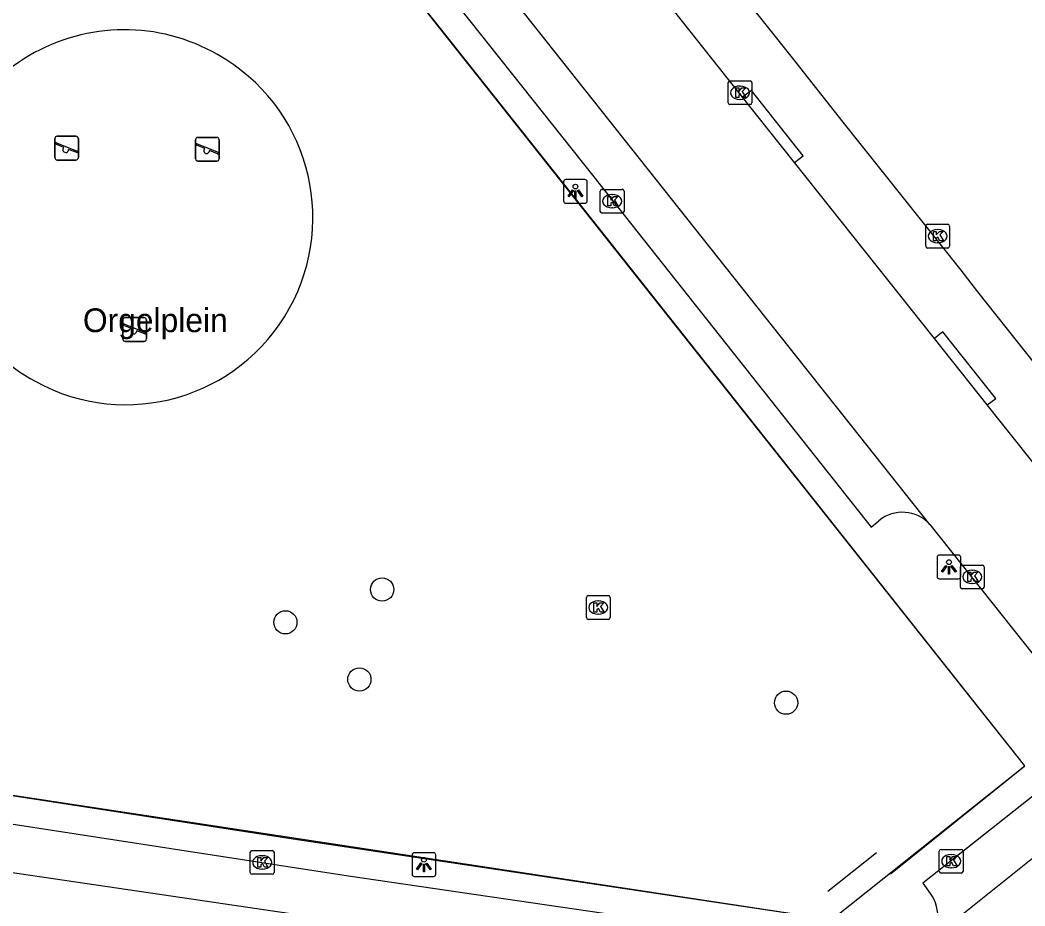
# Model space of a CAD drawing. Extents: x 164150 to 165261, y 382513 to 383432.
# Drawn here: x 165049.3 to 165091.6, y 382637.62 to 382674.91 of the extents above; entities that cross this region are included whole.
import ezdxf

# ---------------------------------------------------------------- set-up
doc = ezdxf.new("R2010")
doc.units = 0
for name, color, linetype in [('IMGEO_Boom', 7, 'Continuous'), ('IMGEO_Hek', 7, 'Continuous'), ('IMGEO_Kolk', 7, 'Continuous'), ('IMGEO_Lichtpunt', 7, 'Continuous'), ('IMGEO_Openbare_ruimte_label', 7, 'Continuous'), ('IMGEO_Rijbaan_lokaal_open', 7, 'Continuous'), ('IMGEO_Speelvoorziening', 7, 'Continuous'), ('IMGEO_Voetpad_open', 7, 'Continuous')]:
    doc.layers.add(name, color=color, linetype=linetype)

msp = doc.modelspace()

# ---------------------------------------------------------------- linework, layer by layer
at = {"layer": 'IMGEO_Boom'}
for centre in [(165064.545, 382650.936), (165060.472, 382649.555), (165063.587, 382647.149), (165081.552, 382646.171)]:
    msp.add_circle(centre, 0.489, dxfattribs=at)
at = {"layer": 'IMGEO_Hek'}
for points in [[(165073.66, 382666.181), (165051.325, 382694.304)], [(165091.598, 382643.516), (165073.66, 382666.181)], [(165041.12, 382643.465), (165060.988, 382640.415)], [(165085.941, 382638.968), (165091.598, 382643.516)], [(165060.988, 382640.415), (165083.483, 382637.045)], [(165083.315, 382638.232), (165085.352, 382639.863)]]:
    msp.add_lwpolyline(points, dxfattribs=at)
at = {"layer": 'IMGEO_Kolk'}
for p, q in [((165079.112, 382671.421), (165079.112, 382672.273)), ((165079.187, 382672.347), (165080.039, 382672.347)), ((165080.113, 382672.273), (165080.113, 382671.421)), ((165079.6, 382672.127), (165079.625, 382672.127)), ((165080.039, 382671.347), (165079.187, 382671.347)), ((165079.623, 382671.567), (165079.598, 382671.567)), ((165073.729, 382666.855), (165073.729, 382667.707)), ((165073.804, 382667.781), (165074.656, 382667.781)), ((165074.217, 382667.561), (165074.242, 382667.561)), ((165074.73, 382667.707), (165074.73, 382666.855)), ((165074.656, 382666.781), (165073.804, 382666.781)), ((165074.24, 382667.001), (165074.215, 382667.001)), ((165087.431, 382665.384), (165087.431, 382666.236)), ((165087.506, 382666.31), (165088.358, 382666.31)), ((165088.432, 382666.236), (165088.432, 382665.384)), ((165087.919, 382666.09), (165087.944, 382666.09)), ((165087.942, 382665.53), (165087.917, 382665.53)), ((165088.358, 382665.31), (165087.506, 382665.31)), ((165088.887, 382651.041), (165088.887, 382651.893)), ((165088.962, 382651.967), (165089.814, 382651.967)), ((165089.888, 382651.893), (165089.888, 382651.041)), ((165089.375, 382651.747), (165089.4, 382651.747)), ((165089.398, 382651.187), (165089.373, 382651.187)), ((165073.142, 382649.751), (165073.142, 382650.603)), ((165073.217, 382650.677), (165074.069, 382650.677)), ((165074.143, 382650.603), (165074.143, 382649.751)), ((165089.814, 382650.967), (165088.962, 382650.967)), ((165073.63, 382650.457), (165073.655, 382650.457)), ((165073.653, 382649.897), (165073.628, 382649.897)), ((165074.069, 382649.677), (165073.217, 382649.677)), ((165058.995, 382639.023), (165058.995, 382639.875)), ((165059.07, 382639.949), (165059.922, 382639.949)), ((165059.483, 382639.729), (165059.508, 382639.729)), ((165059.996, 382639.875), (165059.996, 382639.023)), ((165088.001, 382639.072), (165088.001, 382639.924)), ((165088.076, 382639.998), (165088.928, 382639.998)), ((165088.489, 382639.778), (165088.514, 382639.778)), ((165089.002, 382639.924), (165089.002, 382639.072)), ((165059.506, 382639.169), (165059.481, 382639.169)), ((165088.512, 382639.218), (165088.487, 382639.218)), ((165059.922, 382638.949), (165059.07, 382638.949)), ((165088.928, 382638.998), (165088.076, 382638.998))]:
    msp.add_line(p, q, dxfattribs=at)
for points in [[(165079.112, 382671.421), (165079.112, 382672.273)], [(165079.187, 382672.347), (165080.039, 382672.347)], [(165080.113, 382672.273), (165080.113, 382671.421)], [(165079.433, 382672.047), (165079.556, 382672.047), (165079.556, 382671.896), (165079.686, 382672.047), (165079.85, 382672.047), (165079.704, 382671.896), (165079.857, 382671.647), (165079.705, 382671.647), (165079.62, 382671.811), (165079.556, 382671.744), (165079.556, 382671.647), (165079.433, 382671.647), (165079.433, 382672.047)], [(165080.039, 382671.347), (165079.187, 382671.347)], [(165073.729, 382666.855), (165073.729, 382667.707)], [(165073.804, 382667.781), (165074.656, 382667.781)], [(165074.73, 382667.707), (165074.73, 382666.855)], [(165074.05, 382667.481), (165074.173, 382667.481), (165074.173, 382667.33), (165074.303, 382667.481), (165074.467, 382667.481), (165074.321, 382667.33), (165074.474, 382667.081), (165074.322, 382667.081), (165074.237, 382667.245), (165074.173, 382667.178), (165074.173, 382667.081), (165074.05, 382667.081), (165074.05, 382667.481)], [(165074.656, 382666.781), (165073.804, 382666.781)], [(165087.431, 382665.384), (165087.431, 382666.236)], [(165087.506, 382666.31), (165088.358, 382666.31)], [(165088.432, 382666.236), (165088.432, 382665.384)], [(165087.752, 382666.01), (165087.875, 382666.01), (165087.875, 382665.859), (165088.005, 382666.01), (165088.169, 382666.01), (165088.023, 382665.859), (165088.176, 382665.61), (165088.024, 382665.61), (165087.939, 382665.774), (165087.875, 382665.707), (165087.875, 382665.61), (165087.752, 382665.61), (165087.752, 382666.01)], [(165088.358, 382665.31), (165087.506, 382665.31)], [(165088.887, 382651.041), (165088.887, 382651.893)], [(165088.962, 382651.967), (165089.814, 382651.967)], [(165089.888, 382651.893), (165089.888, 382651.041)], [(165089.208, 382651.667), (165089.331, 382651.667), (165089.331, 382651.516), (165089.461, 382651.667), (165089.625, 382651.667), (165089.479, 382651.516), (165089.632, 382651.267), (165089.48, 382651.267), (165089.395, 382651.431), (165089.331, 382651.364), (165089.331, 382651.267), (165089.208, 382651.267), (165089.208, 382651.667)], [(165073.142, 382649.751), (165073.142, 382650.603)], [(165073.217, 382650.677), (165074.069, 382650.677)], [(165074.143, 382650.603), (165074.143, 382649.751)], [(165089.814, 382650.967), (165088.962, 382650.967)], [(165073.463, 382650.377), (165073.586, 382650.377), (165073.586, 382650.226), (165073.716, 382650.377), (165073.88, 382650.377), (165073.734, 382650.226), (165073.887, 382649.977), (165073.735, 382649.977), (165073.65, 382650.141), (165073.586, 382650.074), (165073.586, 382649.977), (165073.463, 382649.977), (165073.463, 382650.377)], [(165074.069, 382649.677), (165073.217, 382649.677)], [(165058.995, 382639.023), (165058.995, 382639.875)], [(165059.07, 382639.949), (165059.922, 382639.949)], [(165059.316, 382639.649), (165059.439, 382639.649), (165059.439, 382639.498), (165059.569, 382639.649), (165059.733, 382639.649), (165059.587, 382639.498), (165059.74, 382639.249), (165059.588, 382639.249), (165059.503, 382639.413), (165059.439, 382639.346), (165059.439, 382639.249), (165059.316, 382639.249), (165059.316, 382639.649)], [(165059.996, 382639.875), (165059.996, 382639.023)], [(165088.001, 382639.072), (165088.001, 382639.924)], [(165088.076, 382639.998), (165088.928, 382639.998)], [(165088.322, 382639.698), (165088.445, 382639.698), (165088.445, 382639.547), (165088.575, 382639.698), (165088.739, 382639.698), (165088.593, 382639.547), (165088.746, 382639.298), (165088.594, 382639.298), (165088.509, 382639.462), (165088.445, 382639.395), (165088.445, 382639.298), (165088.322, 382639.298), (165088.322, 382639.698)], [(165089.002, 382639.924), (165089.002, 382639.072)], [(165059.922, 382638.949), (165059.07, 382638.949)], [(165088.928, 382638.998), (165088.076, 382638.998)]]:
    msp.add_lwpolyline(points, dxfattribs=at)
for centre, start, end in [((165079.189, 382672.271), 91.552, 178.448), ((165079.189, 382672.271), 91.552, 178.448), ((165080.037, 382672.271), 1.552, 88.448), ((165080.037, 382672.271), 1.552, 88.448), ((165079.189, 382671.423), 181.552, 268.448), ((165079.189, 382671.423), 181.552, 268.448), ((165080.037, 382671.423), 271.552, 358.448), ((165080.037, 382671.423), 271.552, 358.448), ((165073.806, 382667.705), 91.552, 178.448), ((165073.806, 382667.705), 91.552, 178.448), ((165074.654, 382667.705), 1.552, 88.448), ((165074.654, 382667.705), 1.552, 88.448), ((165073.806, 382666.857), 181.552, 268.448), ((165073.806, 382666.857), 181.552, 268.448), ((165074.654, 382666.857), 271.552, 358.448), ((165074.654, 382666.857), 271.552, 358.448), ((165087.508, 382666.234), 91.552, 178.448), ((165087.508, 382666.234), 91.552, 178.448), ((165088.356, 382666.234), 1.552, 88.448), ((165088.356, 382666.234), 1.552, 88.448), ((165087.508, 382665.386), 181.552, 268.448), ((165087.508, 382665.386), 181.552, 268.448), ((165088.356, 382665.386), 271.552, 358.448), ((165088.356, 382665.386), 271.552, 358.448), ((165088.964, 382651.891), 91.552, 178.448), ((165088.964, 382651.891), 91.552, 178.448), ((165089.812, 382651.891), 1.552, 88.448), ((165089.812, 382651.891), 1.552, 88.448), ((165088.964, 382651.043), 181.552, 268.448), ((165088.964, 382651.043), 181.552, 268.448), ((165089.812, 382651.043), 271.552, 358.448), ((165089.812, 382651.043), 271.552, 358.448), ((165073.219, 382650.601), 91.552, 178.448), ((165073.219, 382650.601), 91.552, 178.448), ((165074.067, 382650.601), 1.552, 88.448), ((165074.067, 382650.601), 1.552, 88.448), ((165073.219, 382649.753), 181.552, 268.448), ((165073.219, 382649.753), 181.552, 268.448), ((165074.067, 382649.753), 271.552, 358.448), ((165074.067, 382649.753), 271.552, 358.448), ((165059.072, 382639.873), 91.552, 178.448), ((165059.072, 382639.873), 91.552, 178.448), ((165059.92, 382639.873), 1.552, 88.448), ((165059.92, 382639.873), 1.552, 88.448), ((165088.078, 382639.922), 91.552, 178.448), ((165088.078, 382639.922), 91.552, 178.448), ((165088.926, 382639.922), 1.552, 88.448), ((165088.926, 382639.922), 1.552, 88.448), ((165059.072, 382639.025), 181.552, 268.448), ((165059.072, 382639.025), 181.552, 268.448), ((165059.92, 382639.025), 271.552, 358.448), ((165059.92, 382639.025), 271.552, 358.448), ((165088.078, 382639.074), 181.552, 268.448), ((165088.078, 382639.074), 181.552, 268.448), ((165088.926, 382639.074), 271.552, 358.448), ((165088.926, 382639.074), 271.552, 358.448)]:
    msp.add_arc(centre, 0.0765, start, end, dxfattribs=at)
for centre, major_axis, ratio, start_param, end_param in [((165079.599, 382671.847), (-0.387, 0.002), 0.722429, 4.712389, 7.853982), ((165079.624, 382671.847), (-0.39, 0.002), 0.717154, 1.570796, 4.712389), ((165074.216, 382667.281), (-0.387, 0.002), 0.722429, 4.712389, 7.853982), ((165074.241, 382667.281), (-0.39, 0.002), 0.717154, 1.570796, 4.712389), ((165087.918, 382665.81), (-0.387, 0.002), 0.722429, 4.712389, 7.853982), ((165087.943, 382665.81), (-0.39, 0.002), 0.717154, 1.570796, 4.712389), ((165089.374, 382651.467), (-0.387, 0.002), 0.722429, 4.712389, 7.853982), ((165089.399, 382651.467), (-0.39, 0.002), 0.717154, 1.570796, 4.712389), ((165073.629, 382650.177), (-0.387, 0.002), 0.722429, 4.712389, 7.853982), ((165073.654, 382650.177), (-0.39, 0.002), 0.717154, 1.570796, 4.712389), ((165059.482, 382639.449), (-0.387, 0.002), 0.722429, 4.712389, 7.853982), ((165059.507, 382639.449), (-0.39, 0.002), 0.717154, 1.570796, 4.712389), ((165088.488, 382639.498), (-0.387, 0.002), 0.722429, 4.712389, 7.853982), ((165088.513, 382639.498), (-0.39, 0.002), 0.717154, 1.570796, 4.712389)]:
    msp.add_ellipse(centre, major_axis=major_axis, ratio=ratio, start_param=start_param, end_param=end_param, dxfattribs=at)
at = {"layer": 'IMGEO_Lichtpunt'}
for p, q in [((165072.183, 382668.098), (165072.183, 382667.291)), ((165072.183, 382668.098), (165072.183, 382667.291)), ((165073.085, 382668.193), (165072.277, 382668.193)), ((165073.085, 382668.193), (165072.277, 382668.193)), ((165073.179, 382667.291), (165073.179, 382668.098)), ((165073.179, 382667.291), (165073.179, 382668.098)), ((165072.277, 382667.197), (165073.085, 382667.197)), ((165072.277, 382667.197), (165073.085, 382667.197)), ((165087.907, 382652.289), (165087.907, 382651.482)), ((165087.907, 382652.289), (165087.907, 382651.482)), ((165088.809, 382652.384), (165088.001, 382652.384)), ((165088.809, 382652.384), (165088.001, 382652.384)), ((165088.903, 382651.482), (165088.903, 382652.289)), ((165088.903, 382651.482), (165088.903, 382652.289)), ((165088.001, 382651.388), (165088.809, 382651.388)), ((165088.001, 382651.388), (165088.809, 382651.388)), ((165065.805, 382639.76), (165065.805, 382638.953)), ((165065.805, 382639.76), (165065.805, 382638.953)), ((165066.707, 382639.855), (165065.899, 382639.855)), ((165066.707, 382639.855), (165065.899, 382639.855)), ((165066.801, 382638.953), (165066.801, 382639.76)), ((165066.801, 382638.953), (165066.801, 382639.76)), ((165065.899, 382638.859), (165066.707, 382638.859)), ((165065.899, 382638.859), (165066.707, 382638.859))]:
    msp.add_line(p, q, dxfattribs=at)
for points in [[(165072.557, 382667.762), (165072.596, 382667.734), (165072.408, 382667.472), (165072.37, 382667.499), (165072.557, 382667.762)], [(165072.659, 382667.714), (165072.706, 382667.714), (165072.706, 382667.392), (165072.659, 382667.392), (165072.659, 382667.714)], [(165072.769, 382667.734), (165072.807, 382667.761), (165072.994, 382667.499), (165072.955, 382667.471), (165072.769, 382667.734)], [(165088.281, 382651.953), (165088.32, 382651.925), (165088.132, 382651.663), (165088.094, 382651.69), (165088.281, 382651.953)], [(165088.383, 382651.905), (165088.43, 382651.905), (165088.43, 382651.583), (165088.383, 382651.583), (165088.383, 382651.905)], [(165088.493, 382651.925), (165088.531, 382651.952), (165088.718, 382651.69), (165088.679, 382651.662), (165088.493, 382651.925)], [(165066.179, 382639.424), (165066.218, 382639.396), (165066.03, 382639.134), (165065.992, 382639.161), (165066.179, 382639.424)], [(165066.281, 382639.376), (165066.328, 382639.376), (165066.328, 382639.054), (165066.281, 382639.054), (165066.281, 382639.376)], [(165066.391, 382639.396), (165066.429, 382639.423), (165066.616, 382639.161), (165066.577, 382639.133), (165066.391, 382639.396)]]:
    msp.add_lwpolyline(points, dxfattribs=at)
for centre in [(165072.682, 382667.896), (165088.406, 382652.087), (165066.304, 382639.558)]:
    msp.add_circle(centre, 0.0994, dxfattribs=at)
for centre, start, end in [((165072.277, 382668.098), 90, 180), ((165072.277, 382668.098), 90, 180), ((165073.085, 382668.098), 0, 90), ((165073.085, 382668.098), 0, 90), ((165072.277, 382667.291), 180, 270), ((165072.277, 382667.291), 180, 270), ((165073.085, 382667.291), 270, 0), ((165073.085, 382667.291), 270, 360), ((165088.001, 382652.289), 90, 180), ((165088.001, 382652.289), 90, 180), ((165088.809, 382652.289), 0, 90), ((165088.809, 382652.289), 0, 90), ((165088.001, 382651.482), 180, 270), ((165088.001, 382651.482), 180, 270), ((165088.809, 382651.482), 270, 0), ((165088.809, 382651.482), 270, 360), ((165065.899, 382639.76), 90, 180), ((165065.899, 382639.76), 90, 180), ((165066.707, 382639.76), 0, 90), ((165066.707, 382639.76), 0, 90), ((165065.899, 382638.953), 180, 270), ((165065.899, 382638.953), 180, 270), ((165066.707, 382638.953), 270, 0), ((165066.707, 382638.953), 270, 360)]:
    msp.add_arc(centre, 0.0946, start, end, dxfattribs=at)
at = {"layer": 'IMGEO_Rijbaan_lokaal_open'}
for points in [[(165087.603, 382653.674), (165055.619, 382693.999)], [(165079.715, 382671.663), (165073.847, 382679.063)], [(165081.899, 382668.905), (165079.715, 382671.663)], [(165087.792, 382661.503), (165081.899, 382668.905)], [(165090.017, 382658.707), (165087.792, 382661.503)], [(165095.387, 382651.966), (165090.017, 382658.707)], [(165087.603, 382653.674), (165093.694, 382646.012), (165097.599, 382649.163)], [(165087.357, 382635.983), (165094.448, 382641.652)], [(165042.49, 382639.976), (165062.51, 382637.036), (165081.815, 382634.081)]]:
    msp.add_lwpolyline(points, dxfattribs=at)
at = {"layer": 'IMGEO_Speelvoorziening'}
for p, q in [((165050.766, 382669.115), (165050.766, 382669.915)), ((165050.766, 382669.915), (165050.766, 382669.115)), ((165051.149, 382669.543), (165050.81, 382669.68)), ((165050.835, 382669.74), (165051.711, 382669.387)), ((165050.866, 382670.015), (165051.656, 382670.015)), ((165051.656, 382670.015), (165050.866, 382670.015)), ((165051.756, 382669.915), (165051.756, 382669.115)), ((165051.756, 382669.115), (165051.756, 382669.915)), ((165056.693, 382669.07), (165056.693, 382669.87)), ((165056.693, 382669.87), (165056.693, 382669.07)), ((165057.076, 382669.498), (165056.737, 382669.635)), ((165056.762, 382669.695), (165057.638, 382669.342)), ((165056.793, 382669.97), (165057.583, 382669.97)), ((165057.583, 382669.97), (165056.793, 382669.97)), ((165057.683, 382669.87), (165057.683, 382669.07)), ((165057.683, 382669.07), (165057.683, 382669.87)), ((165051.687, 382669.327), (165051.347, 382669.464)), ((165057.614, 382669.282), (165057.274, 382669.419)), ((165051.656, 382669.015), (165050.866, 382669.015)), ((165050.866, 382669.015), (165051.656, 382669.015)), ((165057.583, 382668.97), (165056.793, 382668.97)), ((165056.793, 382668.97), (165057.583, 382668.97)), ((165053.633, 382661.481), (165053.633, 382662.281)), ((165053.633, 382662.281), (165053.633, 382661.481)), ((165054.016, 382661.909), (165053.677, 382662.046)), ((165053.702, 382662.106), (165054.578, 382661.753)), ((165053.733, 382662.381), (165054.523, 382662.381)), ((165054.523, 382662.381), (165053.733, 382662.381)), ((165054.623, 382662.281), (165054.623, 382661.481)), ((165054.623, 382661.481), (165054.623, 382662.281)), ((165054.554, 382661.693), (165054.214, 382661.83)), ((165054.523, 382661.381), (165053.733, 382661.381)), ((165053.733, 382661.381), (165054.523, 382661.381))]:
    msp.add_line(p, q, dxfattribs=at)
for centre, radius, start, end in [((165050.866, 382669.915), 0.1, 90, 180), ((165050.866, 382669.915), 0.1, 90, 180), ((165050.823, 382669.71), 0.0327, 68.078, 248.078), ((165051.656, 382669.915), 0.1, 0, 90), ((165051.656, 382669.915), 0.1, 360, 90), ((165056.793, 382669.87), 0.1, 90, 180), ((165056.793, 382669.87), 0.1, 90, 180), ((165056.75, 382669.665), 0.0327, 68.078, 248.078), ((165057.583, 382669.87), 0.1, 0, 90), ((165057.583, 382669.87), 0.1, 360, 90), ((165051.228, 382669.453), 0.12, 130.9928, 5.1632), ((165051.699, 382669.357), 0.0327, 248.078, 68.078), ((165057.155, 382669.408), 0.12, 130.9928, 5.1632), ((165057.626, 382669.312), 0.0327, 248.078, 68.078), ((165050.866, 382669.115), 0.1, 180, 270), ((165050.866, 382669.115), 0.1, 180, 270), ((165051.656, 382669.115), 0.1, 270, 0), ((165051.656, 382669.115), 0.1, 270, 0), ((165056.793, 382669.07), 0.1, 180, 270), ((165056.793, 382669.07), 0.1, 180, 270), ((165057.583, 382669.07), 0.1, 270, 0), ((165057.583, 382669.07), 0.1, 270, 0), ((165053.733, 382662.281), 0.1, 90, 180), ((165053.733, 382662.281), 0.1, 90, 180), ((165053.69, 382662.076), 0.0327, 68.078, 248.078), ((165054.523, 382662.281), 0.1, 0, 90), ((165054.523, 382662.281), 0.1, 360, 90), ((165054.095, 382661.819), 0.12, 130.9928, 5.1632), ((165054.566, 382661.723), 0.0327, 248.078, 68.078), ((165053.733, 382661.481), 0.1, 180, 270), ((165053.733, 382661.481), 0.1, 180, 270), ((165054.523, 382661.481), 0.1, 270, 0), ((165054.523, 382661.481), 0.1, 270, 0)]:
    msp.add_arc(centre, radius, start, end, dxfattribs=at)
at = {"layer": 'IMGEO_Voetpad_open'}
for points in [[(165059.758, 382701.057), (165065.705, 382693.524), (165066.664, 382692.376), (165073.858, 382683.295), (165074.635, 382682.375), (165075.887, 382680.752), (165081.755, 382673.387), (165083.944, 382670.608), (165088.911, 382664.376), (165089.615, 382663.465), (165092.055, 382660.399), (165097.781, 382653.18), (165098.544, 382652.22), (165099.78, 382650.655)], [(165051.325, 382694.304), (165045.092, 382689.41), (165041.729, 382667.071), (165038.781, 382647.4), (165041.12, 382643.465), (165083.483, 382637.045), (165091.598, 382643.516), (165051.325, 382694.304)], [(165055.392, 382691.914), (165054.956, 382691.576), (165057.434, 382688.462), (165063.011, 382681.455), (165073.454, 382668.304), (165085.135, 382653.565), (165085.456, 382653.833)], [(165081.899, 382668.905), (165082.272, 382669.187), (165080.088, 382671.945), (165079.715, 382671.663)], [(165090.017, 382658.707), (165090.377, 382658.981), (165088.152, 382661.777), (165087.792, 382661.503)], [(165092.469, 382641.909), (165092.084, 382642.352), (165087.314, 382638.574), (165087.623, 382638.145)], [(165080.911, 382635.624), (165080.973, 382636.259), (165063.129, 382638.863), (165044.266, 382641.768), (165044.22, 382641.486)]]:
    msp.add_lwpolyline(points, dxfattribs=at)
for centre, radius, start, end in [((165053.69, 382666.626), 7.876, 60.0749, 241.7403), ((165053.755, 382666.59), 7.875, 241.1966, 60.6185), ((165086.446, 382652.629), 1.559, 42.0825, 129.4467), ((165086.361, 382637.203), 1.575, 309.2413, 36.7305)]:
    msp.add_arc(centre, radius, start, end, dxfattribs=at)

# ---------------------------------------------------------------- texts
at = {"layer": 'IMGEO_Openbare_ruimte_label'}
msp.add_text('Orgelplein', height=1, dxfattribs=at).set_placement((165051.949, 382661.77))

doc.saveas('drawing.dxf')
